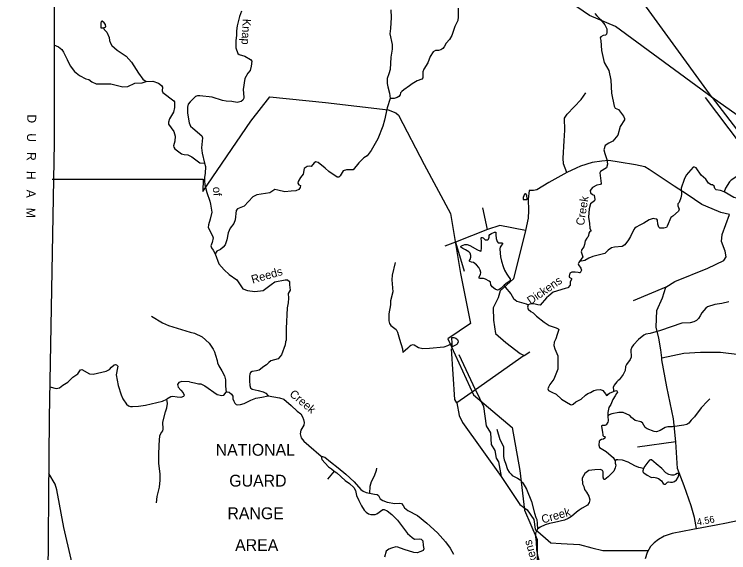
# Model space of a CAD drawing. Extents: x 2056842 to 2160602, y 826753 to 1016856.
# Drawn here: x 2057583 to 2070531, y 891779 to 901543 of the extents above; entities that cross this region are included whole.
import ezdxf

# ---------------------------------------------------------------- set-up
doc = ezdxf.new("R2010")
doc.units = 0
for name, color, linetype in [('Exist Boundary Land Use Reservation Military US Department of Defense', 7, 'Continuous'), ('Exist Boundary Land Use Reservation Military US Department of Defense Label', 7, 'Continuous'), ('Exist Boundary Political CountyLine', 7, 'Continuous'), ('Exist Boundary Political CountyLine Label', 7, 'Continuous'), ('Exist Hydrographic Creek Single Shore', 7, 'Continuous'), ('Exist Hydrographic Creek Single Shore Label', 7, 'Continuous'), ('Exist Hydrographic Lake Shore', 7, 'Continuous'), ('Exist Hydrographic Misc Water Feature', 7, 'Continuous'), ('Exist Road Non-System Type 51', 7, 'Continuous'), ('Exist Road Secondary Mileage Hundredths English Label', 7, 'Continuous'), ('Exist Road Secondary Type 51 Attributed', 7, 'Continuous'), ('Exist Utilities Electrical Transmission Line', 7, 'Continuous')]:
    doc.layers.add(name, color=color, linetype=linetype)

msp = doc.modelspace()

# ---------------------------------------------------------------- linework, layer by layer
at = {"layer": 'Exist Boundary Land Use Reservation Military US Department of Defense'}
msp.add_lwpolyline([(2058268, 898551), (2059711, 898555), (2061004, 898556), (2060999, 898331), (2061868, 899605), (2062217, 900049), (2063224, 899944), (2064359, 899812), (2064495, 899753), (2064544, 899711), (2065009, 898821), (2065488, 897930), (2065670, 896843), (2065853, 895936), (2065443, 895659), (2065903, 894642), (2066606, 894049), (2066748, 893273), (2066827, 892554), (2067058, 892019), (2067060, 891358)], dxfattribs=at)
at = {"layer": 'Exist Boundary Political CountyLine'}
msp.add_lwpolyline([(2058297, 904796), (2058304, 899211), (2058216, 894228), (2058154, 887047), (2058114, 884097), (2057934, 870695), (2057845, 864146), (2057782, 859231), (2057748, 856800), (2057704, 853375), (2057690, 853331), (2057682, 853305), (2057672, 853284), (2057665, 853266), (2057651, 853246), (2057635, 853225), (2057616, 853207), (2057583, 853188)], dxfattribs=at)
at = {"layer": 'Exist Hydrographic Creek Single Shore'}
for points in [[(2061699, 901598), (2061663, 901504), (2061625, 901336), (2061613, 901240), (2061613, 901156), (2061598, 901066), (2061600, 900932), (2061632, 900834), (2061660, 900815), (2061760, 900785), (2061864, 900723), (2061885, 900691), (2061876, 900603), (2061855, 900521), (2061815, 900475), (2061759, 900377), (2061733, 900179), (2061742, 900043), (2061740, 900019), (2061722, 899987), (2061692, 899959), (2061624, 899946), (2061524, 899964), (2061424, 899966), (2061356, 899978), (2061166, 900038), (2060946, 900063), (2060902, 900063), (2060868, 900053), (2060772, 899953), (2060736, 899915), (2060720, 899859), (2060724, 899751), (2060754, 899575), (2060779, 899517), (2060819, 899475), (2060983, 899337), (2060995, 899301), (2060975, 899121), (2060990, 899025), (2061032, 898843)], [(2064407, 901626), (2064415, 901486), (2064403, 901286), (2064387, 901186), (2064432, 900992), (2064432, 900908), (2064408, 900766), (2064395, 900542), (2064371, 900466), (2064343, 900376), (2064343, 900287), (2064351, 900226), (2064385, 900110), (2064397, 900014)], [(2065628, 901652), (2065628, 901496), (2065619, 901432), (2065567, 901324), (2065515, 901158), (2065469, 901086), (2065408, 901020), (2065372, 900954), (2065348, 900922), (2065312, 900896), (2065268, 900886), (2065216, 900885), (2065176, 900865), (2065120, 900777), (2065076, 900665), (2065006, 900547), (2064986, 900499), (2064987, 900391), (2064971, 900367), (2064883, 900335), (2064791, 900279), (2064747, 900243), (2064641, 900174), (2064605, 900145), (2064581, 900116), (2064575, 900080), (2064553, 900052), (2064522, 900032), (2064469, 900014), (2064397, 900014)], [(2068107, 901557), (2068138, 901517), (2068210, 901448), (2068284, 901353), (2068321, 901279), (2068321, 901211), (2068314, 901180), (2068298, 901164), (2068255, 901158), (2068212, 901133), (2068198, 901115), (2068214, 901069), (2068227, 900884), (2068272, 900666), (2068357, 900521), (2068397, 900350), (2068407, 900111), (2068452, 899879), (2068472, 899839), (2068532, 899815), (2068624, 899696), (2068645, 899655), (2068643, 899629), (2068562, 899508), (2068521, 899349), (2068430, 899245), (2068359, 899206), (2068291, 899162), (2068267, 899086), (2068283, 899017), (2068319, 898911), (2068336, 898827), (2068318, 898759), (2068206, 898694), (2068195, 898666), (2068222, 898475), (2068206, 898454), (2068143, 898445), (2068060, 898399), (2068020, 898349), (2068024, 898304), (2068062, 898276), (2068094, 898260), (2068107, 898182), (2068101, 898159), (2068027, 898106), (2067999, 898016), (2067991, 897866), (2068006, 897749), (2068015, 897667), (2068031, 897621), (2068030, 897609), (2068016, 897607), (2067994, 897571), (2067989, 897531), (2067978, 897500), (2067959, 897483), (2067930, 897435), (2067918, 897367), (2067907, 897324), (2067869, 897280), (2067855, 897236), (2067882, 897165), (2067885, 897146), (2067827, 897062)], [(2059975, 900325), (2060091, 900330), (2060199, 900294), (2060251, 900252), (2060267, 900222), (2060262, 900154), (2060276, 900126), (2060476, 899974), (2060488, 899954), (2060488, 899850), (2060470, 899766), (2060396, 899650), (2060379, 899586), (2060379, 899550), (2060477, 899416), (2060499, 899334), (2060491, 899240), (2060467, 899160), (2060475, 899132), (2060493, 899102), (2060614, 899013), (2060662, 898999), (2060726, 898995), (2060798, 898959), (2060948, 898851), (2061032, 898843)], [(2064397, 900014), (2064341, 899844), (2064293, 899623), (2064260, 899513), (2064169, 899285), (2064053, 899071), (2063978, 898975), (2063920, 898937), (2063828, 898847), (2063726, 898721), (2063606, 898723), (2063544, 898706), (2063488, 898613), (2063467, 898588), (2063434, 898588), (2063281, 898694), (2063217, 898755), (2063091, 898854), (2063047, 898869), (2063018, 898852), (2062965, 898782), (2062927, 898787), (2062889, 898783), (2062837, 898747), (2062821, 898642), (2062769, 898583), (2062725, 898513), (2062720, 898480), (2062740, 898449), (2062767, 898436), (2062764, 898402), (2062739, 898363), (2062683, 898342), (2062602, 898334), (2062487, 898321), (2062360, 898351), (2062306, 898367), (2062214, 898304), (2061978, 898266), (2061906, 898232), (2061750, 898063), (2061626, 898016), (2061604, 897983), (2061588, 897814), (2061560, 897751), (2061498, 897662), (2061457, 897581), (2061432, 897451), (2061403, 897361), (2061367, 897318), (2061323, 897280), (2061255, 897248), (2061223, 897198)], [(2070929, 899016), (2070915, 898968), (2070903, 898946), (2070835, 898904), (2070761, 898868), (2070715, 898838), (2070699, 898812), (2070707, 898790), (2070741, 898780), (2070751, 898736), (2070779, 898686), (2070767, 898664), (2070578, 898532), (2070546, 898506), (2070474, 898391), (2070450, 898325)], [(2061032, 898843), (2061050, 898781), (2061044, 898658), (2061032, 898587), (2061030, 898523), (2061039, 898451), (2061071, 898310), (2061127, 898156), (2061139, 898102), (2061164, 897956), (2061130, 897830), (2061102, 897724), (2061098, 897674), (2061178, 897526), (2061186, 897490), (2061171, 897406), (2061147, 897346), (2061155, 897310), (2061187, 897264), (2061223, 897198)], [(2070450, 898325), (2070384, 898347), (2070306, 898359), (2070278, 898385), (2070268, 898425), (2070238, 898453), (2070210, 898449), (2070162, 898481), (2070117, 898553), (2070031, 898625), (2069939, 898756), (2069911, 898770), (2069887, 898768), (2069803, 898676), (2069758, 898624), (2069722, 898548), (2069666, 898392), (2069678, 898276), (2069664, 898212), (2069630, 898130), (2069610, 898104), (2069606, 898072), (2069635, 898010), (2069623, 897972), (2069515, 897880), (2069483, 897856), (2069415, 897699), (2069401, 897679), (2069353, 897663), (2069281, 897665), (2069265, 897683), (2069249, 897735), (2069239, 897811), (2069227, 897827), (2069187, 897835), (2069163, 897841), (2069088, 897818), (2068993, 897758), (2068918, 897717), (2068853, 897680), (2068829, 897662), (2068809, 897640), (2068750, 897513), (2068716, 897452), (2068650, 897363), (2068601, 897334), (2068463, 897319), (2068408, 897310), (2068344, 897268), (2068284, 897204), (2068068, 897153), (2067995, 897121), (2067924, 897081), (2067827, 897062)], [(2061223, 897198), (2061292, 897017), (2061388, 896910), (2061477, 896823), (2061619, 896730), (2061724, 896564), (2061809, 896533), (2061942, 896519), (2062093, 896537), (2062237, 896641), (2062302, 896692), (2062490, 896730), (2062536, 896730), (2062572, 896699), (2062572, 896635), (2062581, 896541), (2062545, 896477), (2062554, 896393), (2062547, 896310), (2062527, 896219), (2062508, 895844), (2062510, 895635), (2062501, 895603)], [(2067827, 897062), (2067813, 897040), (2067802, 897017), (2067808, 896998), (2067848, 896939), (2067860, 896904), (2067841, 896856), (2067826, 896854), (2067805, 896858), (2067749, 896865), (2067686, 896865), (2067651, 896846), (2067637, 896794), (2067641, 896778), (2067681, 896752), (2067681, 896740), (2067657, 896688), (2067658, 896628), (2067614, 896582), (2067567, 896570), (2067348, 896505), (2067268, 896440), (2067227, 896403), (2067116, 896270), (2067070, 896276), (2066998, 896290), (2066924, 896289), (2066896, 896273)], [(2066896, 896273), (2066883, 896232), (2066895, 896193), (2066944, 896154), (2066985, 896129), (2067045, 896071), (2067189, 895963), (2067279, 895899), (2067403, 895859), (2067442, 895840), (2067450, 895826), (2067424, 895738), (2067395, 895656), (2067369, 895600), (2067362, 895538), (2067377, 895475), (2067434, 895351), (2067436, 895208), (2067432, 895108), (2067363, 894928), (2067288, 894829), (2067262, 894781), (2067255, 894749), (2067267, 894719), (2067322, 894692), (2067402, 894656), (2067503, 894562), (2067590, 894508), (2067665, 894465), (2067689, 894461), (2067710, 894473), (2067759, 894514), (2067857, 894566), (2067935, 894635), (2067977, 894664), (2068024, 894686), (2068087, 894718), (2068134, 894734), (2068207, 894739), (2068251, 894723), (2068299, 894663), (2068302, 894647), (2068315, 894633), (2068336, 894635), (2068346, 894657), (2068369, 894672), (2068445, 894703)], [(2060067, 896066), (2060271, 895949), (2060375, 895899), (2060773, 895779), (2060849, 895763), (2060989, 895692), (2061112, 895580), (2061188, 895470), (2061212, 895420), (2061228, 895364), (2061259, 895265), (2061263, 895223), (2061290, 895168), (2061343, 895078), (2061393, 894988), (2061408, 894915), (2061413, 894798), (2061420, 894693)], [(2062501, 895603), (2062490, 895550), (2062428, 895366), (2062427, 895365), (2062366, 895298), (2062234, 895260), (2062194, 895230), (2062155, 895186), (2062104, 895156), (2062019, 895089), (2061971, 895075), (2061896, 895065), (2061866, 895049), (2061849, 895019), (2061845, 894981), (2061843, 894896), (2061852, 894811), (2061863, 894768), (2061893, 894746), (2062003, 894722), (2062094, 894696), (2062143, 894670), (2062181, 894624)], [(2058226, 894789), (2058340, 894755), (2058402, 894768), (2058461, 894819), (2058552, 894872), (2058646, 894963), (2058736, 895021), (2058783, 895093), (2058807, 895099), (2058946, 895023), (2059010, 895019), (2059250, 895072), (2059307, 895103), (2059346, 895142), (2059391, 895187), (2059415, 895193), (2059435, 895185), (2059457, 895161), (2059455, 895129), (2059427, 895005), (2059467, 894813), (2059518, 894643), (2059550, 894571), (2059618, 894471), (2059654, 894441), (2059686, 894431), (2059726, 894431), (2059835, 894434), (2059962, 894456), (2060270, 894526), (2060350, 894564)], [(2060757, 894876), (2060617, 894885), (2060562, 894866), (2060538, 894827), (2060554, 894782), (2060601, 894727), (2060641, 894677), (2060662, 894635), (2060648, 894614), (2060604, 894595), (2060535, 894603), (2060456, 894614), (2060422, 894606), (2060350, 894564)], [(2060757, 894876), (2060847, 894859), (2060923, 894841), (2060966, 894839), (2061034, 894803), (2061261, 894649), (2061343, 894630), (2061380, 894639), (2061420, 894693)], [(2068445, 894703), (2068486, 894721), (2068503, 894715), (2068512, 894705), (2068513, 894691), (2068500, 894665), (2068472, 894625), (2068431, 894558), (2068392, 894465), (2068359, 894415), (2068338, 894323), (2068338, 894255)], [(2061419, 894692), (2061446, 894694), (2061477, 894691), (2061522, 894653), (2061546, 894619), (2061546, 894571), (2061560, 894527), (2061580, 894491), (2061606, 894470), (2061635, 894463), (2061681, 894470), (2061747, 894488), (2061867, 894548), (2061960, 894579), (2062072, 894601), (2062181, 894624)], [(2062181, 894624), (2062392, 894589), (2062470, 894564), (2062600, 894449), (2062707, 894348), (2062776, 894295), (2062807, 894245), (2062824, 894195), (2062836, 894139), (2062829, 894095), (2062773, 894001), (2062766, 893933), (2062784, 893863), (2062829, 893804), (2062923, 893725), (2063144, 893528)], [(2060161, 892686), (2060171, 892801), (2060213, 892971), (2060228, 893095), (2060226, 893211), (2060202, 893397), (2060204, 893546), (2060210, 893737), (2060219, 893899), (2060238, 893944), (2060276, 893988), (2060282, 894021), (2060276, 894144), (2060323, 894335), (2060347, 894408), (2060361, 894484), (2060349, 894565)], [(2068338, 894255), (2068345, 894171), (2068337, 894146), (2068308, 894101), (2068283, 894086), (2068239, 894087), (2068228, 894083), (2068225, 894066), (2068241, 893965), (2068247, 893918), (2068251, 893902), (2068259, 893893), (2068278, 893889), (2068291, 893881), (2068285, 893859), (2068261, 893838), (2068227, 893831), (2068195, 893816), (2068185, 893802), (2068178, 893727), (2068191, 893685), (2068307, 893613), (2068358, 893571), (2068435, 893506), (2068475, 893446)], [(2068475, 893446), (2068472, 893406), (2068483, 893366), (2068474, 893318), (2068446, 893260), (2068346, 893158), (2068286, 893109), (2068266, 893107), (2068255, 893148), (2068258, 893194), (2068254, 893249), (2068241, 893270), (2068209, 893287), (2068105, 893280), (2067994, 893270), (2067924, 893214), (2067876, 893129), (2067882, 893029), (2067904, 892980), (2067919, 892923), (2067951, 892876), (2067995, 892807), (2068015, 892741), (2068004, 892689), (2067973, 892644), (2067877, 892589), (2067823, 892550), (2067773, 892513), (2067682, 892437), (2067624, 892398), (2067553, 892371), (2067371, 892327), (2067282, 892307), (2067206, 892283), (2067112, 892241), (2067063, 892204)], [(2067063, 892204), (2067030, 892136), (2067026, 892067), (2067039, 891977), (2067045, 891831), (2067073, 891703), (2067097, 891627), (2067117, 891589), (2067161, 891533), (2067165, 891509), (2067161, 891496)]]:
    msp.add_lwpolyline(points, dxfattribs=at)
at = {"layer": 'Exist Hydrographic Lake Shore'}
for points in [[(2063144, 893528), (2063158, 893468), (2063280, 893338), (2063332, 893302), (2063378, 893256)], [(2063144, 893528), (2063210, 893512), (2063314, 893427), (2063455, 893319), (2063593, 893205), (2063745, 893063), (2063862, 892924), (2063905, 892898), (2063960, 892872), (2064021, 892861)], [(2064146, 893312), (2064144, 893268), (2064104, 893166), (2064052, 893065), (2064024, 892981), (2064021, 892861)], [(2063378, 893256), (2063261, 893111)], [(2063378, 893256), (2063428, 893230), (2063579, 893090), (2063658, 893036), (2063737, 892965), (2063765, 892910), (2063785, 892815), (2063826, 892725), (2063875, 892627), (2063924, 892552), (2063958, 892513), (2064002, 892482), (2064044, 892474), (2064123, 892472), (2064156, 892482), (2064261, 892563), (2064284, 892565), (2064343, 892539), (2064428, 892474), (2064527, 892370), (2064711, 892126), (2064794, 892056), (2064837, 892028), (2064926, 892029), (2064956, 892023), (2064987, 891993), (2064996, 891909), (2065005, 891849), (2064995, 891821), (2064949, 891804), (2064884, 891780), (2064822, 891785), (2064647, 891835), (2064536, 891880), (2064499, 891884), (2064421, 891860), (2064370, 891845), (2064325, 891807), (2064295, 891696)], [(2064021, 892861), (2064110, 892843), (2064158, 892838), (2064181, 892817), (2064211, 892758), (2064262, 892724), (2064340, 892694), (2064481, 892671), (2064562, 892680), (2064599, 892673), (2064633, 892635), (2064653, 892593), (2064718, 892547), (2064888, 892452), (2065059, 892318), (2065251, 892138), (2065400, 891979), (2065483, 891860), (2065544, 891752)]]:
    msp.add_lwpolyline(points, dxfattribs=at)
at = {"layer": 'Exist Hydrographic Misc Water Feature'}
msp.add_line((2066806, 898184), (2066870, 898186), dxfattribs=at)
for points in [[(2059209, 901390), (2059175, 901416), (2059159, 901412), (2059151, 901382)], [(2059151, 901382), (2059151, 901316), (2059153, 901296), (2059201, 901300)], [(2059201, 901300), (2059239, 901314), (2059235, 901359), (2059209, 901390)], [(2059201, 901300), (2059213, 901270), (2059260, 901218), (2059304, 901120), (2059308, 901070), (2059324, 901017), (2059348, 900977), (2059448, 900891), (2059612, 900785), (2059710, 900675), (2059835, 900475), (2059915, 900368), (2059975, 900326)], [(2058302, 900989), (2058383, 900950), (2058444, 900905), (2058473, 900857), (2058539, 900721), (2058595, 900609), (2058675, 900503), (2058763, 900431), (2058879, 900371), (2058935, 900359), (2058987, 900319), (2059067, 900280), (2059335, 900282), (2059547, 900226), (2059643, 900231), (2059767, 900295), (2059903, 900297), (2059975, 900325)], [(2066846, 898290), (2066828, 898280), (2066804, 898218), (2066806, 898184)], [(2066870, 898186), (2066876, 898190), (2066874, 898262), (2066854, 898286), (2066846, 898290)], [(2071375, 898084), (2071178, 898105), (2070922, 898180), (2070694, 898204), (2070626, 898222), (2070450, 898325)], [(2066461, 896628), (2066404, 896575), (2066366, 896547), (2066339, 896542), (2066299, 896557), (2066242, 896603), (2066222, 896637), (2066213, 896683), (2066190, 896704), (2066122, 896739), (2066087, 896750), (2066026, 896754), (2066011, 896759), (2066006, 896769), (2066007, 896782), (2066033, 896825), (2066036, 896858), (2066026, 896901), (2066003, 896950), (2065960, 897002), (2065907, 897039), (2065869, 897050), (2065841, 897058), (2065833, 897067), (2065832, 897079), (2065844, 897095), (2065857, 897136), (2065860, 897171), (2065845, 897209), (2065821, 897237), (2065761, 897273), (2065712, 897293), (2065675, 897321), (2065674, 897335), (2065686, 897347), (2065750, 897371), (2065790, 897369), (2065837, 897351), (2065975, 897274), (2066022, 897251), (2066038, 897250), (2066046, 897256), (2066050, 897299), (2066049, 897418), (2066045, 897489), (2066051, 897498), (2066064, 897498), (2066078, 897489), (2066117, 897455), (2066149, 897450), (2066165, 897454), (2066178, 897464), (2066187, 897499), (2066192, 897534), (2066200, 897548), (2066233, 897567), (2066288, 897589), (2066309, 897589), (2066313, 897581), (2066312, 897541), (2066314, 897477), (2066332, 897425), (2066355, 897401), (2066382, 897396), (2066421, 897400), (2066430, 897391), (2066428, 897380), (2066413, 897355), (2066387, 897319), (2066383, 897289), (2066387, 897214), (2066395, 897147), (2066414, 897064), (2066440, 896967), (2066466, 896900), (2066508, 896829), (2066546, 896776), (2066570, 896746), (2066571, 896733), (2066568, 896718), (2066549, 896698), (2066516, 896674), (2066461, 896628)], [(2064487, 897039), (2064431, 896813), (2064427, 896728), (2064444, 896508), (2064404, 896344), (2064404, 896272), (2064370, 896112), (2064371, 895986), (2064383, 895934), (2064407, 895900), (2064503, 895828), (2064527, 895780), (2064565, 895649), (2064618, 895479), (2064622, 895407)], [(2066461, 896628), (2066478, 896596), (2066580, 896476), (2066632, 896391), (2066692, 896340), (2066860, 896295), (2066896, 896273)], [(2070534, 896327), (2070408, 896299), (2070277, 896283), (2070146, 896237), (2070116, 896211), (2070046, 896127), (2070016, 896073), (2069984, 896027), (2069948, 895993), (2069901, 895967), (2069830, 895948), (2069680, 895942), (2069293, 895807), (2069109, 895755), (2069031, 895743), (2068995, 895725), (2068895, 895643), (2068807, 895546), (2068775, 895506), (2068759, 895458), (2068761, 895326), (2068746, 895286), (2068676, 895190), (2068660, 895154), (2068656, 895082), (2068620, 895010), (2068545, 894917), (2068527, 894904), (2068503, 894880), (2068455, 894817), (2068438, 894773), (2068440, 894731), (2068445, 894703)], [(2065518, 895574), (2065511, 895680), (2065547, 895682), (2065585, 895668)], [(2065585, 895668), (2065615, 895645), (2065623, 895628), (2065626, 895601), (2065609, 895564)], [(2065518, 895574), (2065434, 895530), (2065369, 895504), (2065109, 895484), (2064990, 895479), (2064910, 895497), (2064829, 895545), (2064798, 895551), (2064769, 895539), (2064738, 895513), (2064713, 895487), (2064622, 895407)], [(2065609, 895564), (2065601, 895555), (2065569, 895534), (2065521, 895514), (2065518, 895574)], [(2070191, 894571), (2070145, 894525), (2070031, 894407), (2069908, 894246), (2069848, 894183), (2069810, 894128), (2069770, 894102), (2069718, 894090), (2069510, 894064), (2069426, 894063), (2069382, 894050), (2069290, 893995), (2069222, 893972), (2069182, 893975), (2069054, 894023), (2069018, 894051), (2068970, 894133), (2068938, 894151), (2068838, 894175), (2068770, 894230), (2068737, 894267), (2068620, 894324), (2068539, 894320), (2068414, 894298), (2068365, 894280), (2068338, 894256)], [(2066328, 894022), (2066383, 893834), (2066447, 893706), (2066449, 893522), (2066461, 893466), (2066487, 893404), (2066521, 893290), (2066554, 893242), (2066590, 893206), (2066606, 893179), (2066702, 893131), (2066750, 893099), (2066798, 893045), (2066868, 892933), (2066957, 892711), (2067009, 892497), (2067033, 892419), (2067053, 892379), (2067058, 892308), (2067063, 892204)], [(2068987, 893305), (2068899, 893327), (2068827, 893355), (2068711, 893420), (2068603, 893458), (2068519, 893464), (2068495, 893462), (2068475, 893446)], [(2068987, 893305), (2068975, 893267), (2068976, 893244), (2068992, 893227), (2069051, 893186), (2069117, 893149), (2069139, 893146), (2069171, 893147), (2069222, 893140), (2069259, 893127), (2069313, 893082), (2069342, 893037), (2069363, 893024), (2069383, 893024), (2069397, 893035), (2069420, 893058), (2069442, 893063), (2069477, 893056), (2069510, 893057), (2069546, 893071), (2069584, 893101), (2069616, 893151), (2069629, 893191), (2069625, 893204), (2069608, 893216), (2069596, 893215), (2069566, 893197), (2069534, 893187), (2069493, 893185), (2069445, 893196), (2069392, 893229), (2069316, 893309), (2069214, 893394), (2069133, 893463), (2069114, 893466), (2069095, 893460), (2069064, 893420), (2069012, 893347), (2068987, 893305)]]:
    msp.add_lwpolyline(points, dxfattribs=at)
at = {"layer": 'Exist Road Non-System Type 51'}
for p, q in [((2066162, 897641), (2066073, 898035)), ((2066162, 897641), (2065579, 897409)), ((2065579, 897409), (2065386, 897339)), ((2065579, 897409), (2065736, 896884)), ((2069392, 896595), (2068799, 896345)), ((2065943, 894733), (2065646, 895368)), ((2066824, 895355), (2065943, 894733)), ((2066824, 895355), (2066924, 895425)), ((2065943, 894733), (2065601, 894495)), ((2069572, 893788), (2068875, 893693))]:
    msp.add_line(p, q, dxfattribs=at)
for points in [[(2067598, 898671), (2067534, 898833), (2067528, 898931), (2067546, 899250), (2067559, 899440), (2067553, 899660), (2067601, 899732), (2067854, 899997), (2067940, 900119)], [(2070546, 897915), (2070386, 897946), (2070231, 898015), (2070041, 898092), (2069775, 898274), (2069540, 898429), (2069092, 898726), (2069008, 898776), (2068844, 898812), (2068544, 898863), (2068356, 898893), (2068231, 898881), (2068058, 898857), (2067846, 898791), (2067766, 898750), (2067598, 898671)], [(2067598, 898671), (2067268, 898493), (2067054, 898362), (2066991, 898350), (2066932, 898347), (2066913, 898348), (2066895, 898190), (2066900, 897983), (2066894, 897846), (2066849, 897625)], [(2069392, 896595), (2069556, 896699), (2070153, 896942), (2070445, 897076), (2070487, 897145), (2070466, 897249), (2070403, 897425), (2070415, 897550), (2070546, 897915)], [(2066849, 897625), (2066380, 897710), (2066162, 897641)], [(2066849, 897625), (2066630, 896744), (2066387, 896528), (2066352, 896403), (2066259, 896221), (2066268, 895994), (2066305, 895757), (2066490, 895590), (2066749, 895391), (2066824, 895355)], [(2069316, 895315), (2069301, 895458), (2069262, 895672), (2069215, 895872), (2069227, 896173), (2069332, 896401), (2069392, 896595)], [(2065601, 894495), (2065565, 894560), (2065506, 895476)], [(2069316, 895315), (2069715, 895398), (2070022, 895419), (2070379, 895416), (2070725, 895374)], [(2069572, 893788), (2069529, 894207), (2069410, 894788), (2069317, 895277), (2069316, 895315)], [(2065943, 894733), (2066086, 894432), (2066133, 894082), (2066213, 893951), (2066228, 893739), (2066294, 893635), (2066317, 893492), (2066356, 893429), (2066407, 893161)], [(2065601, 894495), (2065644, 894267), (2065704, 894139), (2066407, 893161)], [(2069946, 892216), (2069913, 892415), (2069851, 892627), (2069726, 892994), (2069602, 893305), (2069572, 893788)], [(2058718, 891226), (2058615, 891660), (2058479, 892237), (2058354, 892922), (2058323, 893025), (2058207, 893213)], [(2066407, 893161), (2066748, 892655), (2066879, 892560), (2066998, 892384), (2067023, 892204), (2067306, 891956), (2067497, 891947), (2067825, 891927), (2068048, 891870), (2068252, 891818), (2069075, 891818)]]:
    msp.add_lwpolyline(points, dxfattribs=at)
at = {"layer": 'Exist Road Secondary Type 51 Attributed'}
msp.add_lwpolyline([(2070806, 892381), (2070493, 892317), (2070304, 892281), (2069879, 892200), (2069505, 892125), (2069359, 892078), (2069257, 892020), (2069178, 891959), (2069115, 891893), (2069051, 891782), (2069014, 891671)], dxfattribs=at)
at = {"layer": 'Exist Utilities Electrical Transmission Line'}
for points in [[(2070229, 900032), (2067063, 904400), (2063349, 909347), (2058513, 915984)], [(2070229, 900032), (2068477, 901324), (2068009, 901521), (2066435, 902604), (2065649, 902727), (2063521, 904302), (2058380, 908676)], [(2079290, 845906), (2079948, 849305), (2079483, 855866), (2080101, 858354), (2081584, 864202), (2082616, 868304), (2080661, 871519), (2079505, 873047), (2077150, 876000), (2076169, 877076), (2079418, 882691), (2077477, 888147), (2075951, 892162), (2073748, 895217), (2070107, 900032)], [(2070229, 900032), (2072358, 897263), (2073244, 896043), (2073834, 895260), (2077530, 890329), (2077621, 890192), (2078986, 888634), (2079058, 888552), (2080357, 887331), (2080737, 886974)], [(2070888, 899566), (2070229, 900032)]]:
    msp.add_lwpolyline(points, dxfattribs=at)

# ---------------------------------------------------------------- texts
at = {"layer": 'Exist Boundary Land Use Reservation Military US Department of Defense Label'}
for s, p in [('NATIONAL', (2061232, 893538)), ('GUARD', (2061479, 892978)), ('RANGE', (2061445, 892387)), ('AREA', (2061585, 891810))]:
    msp.add_text(s, height=215, dxfattribs=at).set_placement(p)
at = {"layer": 'Exist Boundary Political CountyLine Label'}
msp.add_text('D   U   R   H   A   M', height=164.04, rotation=269.5008, dxfattribs=at).set_placement((2057817, 899728))
at = {"layer": 'Exist Hydrographic Creek Single Shore Label'}
for s, rotation, p in [('Knap', 266.8809, (2061724, 901464)), ('of', 274.4816, (2061179, 898409)), ('Creek', 80.9853, (2067908, 897705)), ('Reeds', 16.1709, (2061902, 896658)), ('Dickens', 35.0302, (2066942, 896272)), ('Creek', 319.861, (2062558, 894636)), ('Creek', 16.1709, (2067161, 892308)), ('Dickens', 104.7202, (2067135, 891335))]:
    msp.add_text(s, height=150, rotation=rotation, dxfattribs=at).set_placement(p)
at = {"layer": 'Exist Road Secondary Mileage Hundredths English Label'}
msp.add_text('4.56', height=125, rotation=10.6374, dxfattribs=at).set_placement((2069964, 892271))

doc.saveas('drawing.dxf')
